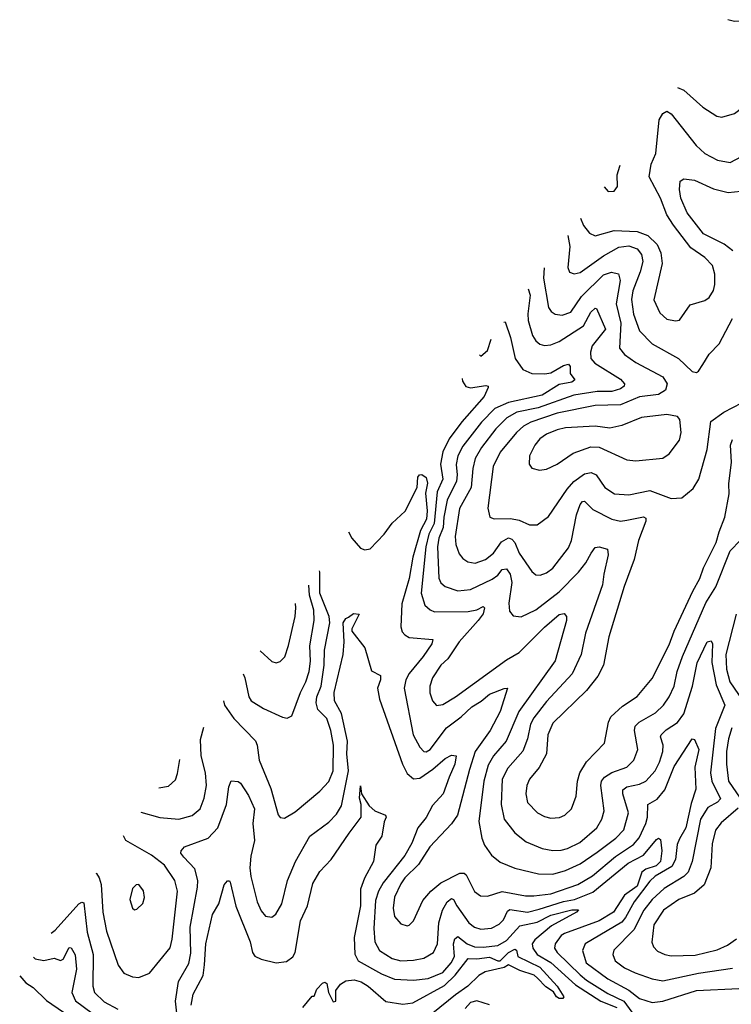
# Model space of a CAD drawing. Extents: x 1933546 to 2138868, y 524910 to 667279.
# Tile 306 of 466: x 2009401 to 2012770, y 645699 to 650359. Entities that reach past the tile are written whole.
import ezdxf

# ---------------------------------------------------------------- set-up
doc = ezdxf.new("R2010")
doc.units = 0

msp = doc.modelspace()

# ---------------------------------------------------------------- linework, layer by layer
at = {"layer": '0CON10XD'}
for points in [[(2012515.6, 650038.2), (2012545, 650025.5), (2012635.3, 649945.3), (2012702, 649902), (2012725, 649898.1), (2012785, 649914.5), (2012825, 649944.4), (2012965.9, 650084.1), (2013015, 650124.4), (2013055, 650147.5), (2013078, 650175), (2013075.7, 650215), (2013038.3, 650278.3), (2013015, 650293.1), (2012943.8, 650306.2), (2012908.2, 650318.2), (2012845, 650352.7), (2012785, 650351.1), (2012753.2, 650358.9)], [(2012056.8, 649418.9), (2012070, 649385), (2012099.1, 649349.1), (2012125, 649335.4), (2012215, 649361.6), (2012325, 649357.1), (2012375, 649338.1), (2012418.2, 649295), (2012436.5, 649255), (2012441.9, 649205), (2012403.3, 649033.3), (2012431.1, 648971.1), (2012465, 648941.9), (2012505, 648934.3), (2012525, 648937.5), (2012575, 649010), (2012645, 649030), (2012665, 649044.3), (2012685, 649077.5), (2012692.2, 649105), (2012692.5, 649155), (2012680.8, 649195), (2012645, 649233.8), (2012579, 649279), (2012496.7, 649386.7), (2012465.3, 649435), (2012434.7, 649515), (2012380.8, 649615), (2012390, 649675), (2012412.7, 649725), (2012427.9, 649885), (2012445.6, 649915), (2012465, 649925.4), (2012485, 649913.3), (2012603.5, 649763.5), (2012645, 649725.4), (2012705, 649694.6), (2012765, 649683.6), (2012818.3, 649711.8)], [(2012167.3, 649568.1), (2012186.4, 649546.4), (2012215, 649546.7), (2012230.5, 649569.5), (2012230, 649625), (2012242.9, 649665), (2012243.5, 649670.9)], [(2012777.1, 649265), (2012736.3, 649296.3), (2012637.6, 649345), (2012560.2, 649445), (2012530.9, 649515), (2012524, 649556), (2012527.5, 649595), (2012545, 649606.5), (2012595, 649599.5), (2012685, 649558.4), (2012755, 649540.6), (2012845, 649550.4)], [(2011996.6, 649337.7), (2012005.2, 649285), (2011996.3, 649186.3), (2012004.7, 649164.7), (2012025.5, 649155.5), (2012055, 649162.3), (2012165, 649241.5), (2012237.2, 649282.8), (2012285, 649288.9), (2012324.6, 649275), (2012345, 649247.8), (2012350.7, 649215), (2012339, 649165), (2012304, 649075), (2012298, 649035), (2012306.5, 648965), (2012335, 648886.7), (2012395, 648825.3), (2012520, 648755), (2012585, 648694), (2012605, 648690), (2012614.1, 648695.9), (2012635, 648727.5), (2012665, 648776), (2012712.9, 648825), (2012775.9, 648944.1)], [(2011883.4, 649184.9), (2011881.6, 649135), (2011905, 648996.2), (2011917.4, 648977.4), (2011935.4, 648965.4), (2011968.8, 648961.2), (2012010, 648975), (2012061.3, 649048.7), (2012165, 649151.3), (2012203.5, 649163.5), (2012236, 649156), (2012244.2, 649125), (2012225.2, 649015), (2012247.1, 648922.9), (2012240.5, 648805), (2012264.6, 648775), (2012317.2, 648737.2), (2012445, 648669.1), (2012466.1, 648636.1), (2012458.8, 648605), (2012425, 648585.7), (2012335, 648574.4), (2012245, 648536), (2012125, 648533.3), (2011945, 648496.1), (2011821.2, 648455), (2011786.7, 648435), (2011752.4, 648405), (2011675, 648312.9), (2011642.5, 648245), (2011617.9, 648047.9), (2011626.7, 648005), (2011647, 647997), (2011725, 647998.4), (2011765, 647990.4), (2011815, 647968.2), (2011851.1, 647968.9), (2011905, 648008.6), (2011993, 648137), (2012025, 648172.7), (2012075, 648210), (2012106.7, 648216.8), (2012130.4, 648205), (2012170.9, 648145), (2012216.2, 648115), (2012285, 648110.9), (2012385, 648130.9), (2012485, 648093.6), (2012535, 648095.7), (2012588.9, 648141.1), (2012615.4, 648184.6), (2012655.3, 648324.7), (2012672.6, 648457.4), (2012735, 648502.1), (2012819.2, 648545)], [(2011809, 649084.5), (2011817.4, 649055), (2011806.2, 648966.2), (2011808.3, 648935), (2011829.1, 648865), (2011845, 648838.5), (2011863.9, 648823.9), (2011885, 648817.8), (2011915, 648820.3), (2011955, 648836.3), (2012069.9, 648910.1), (2012105.4, 648975), (2012125, 648994.4), (2012132.1, 648992.1), (2012174.7, 648895), (2012112, 648815), (2012103.3, 648785), (2012105.2, 648755.2), (2012123.2, 648733.2), (2012245, 648658.2), (2012264.5, 648635), (2012262.5, 648625), (2012245, 648611.4), (2012205, 648599.6), (2012135, 648599.3), (2012025, 648581.4), (2011855, 648522.1), (2011755, 648502), (2011707.8, 648475), (2011655, 648422.4), (2011586.7, 648335), (2011557.5, 648282.5), (2011546.9, 648235), (2011539.2, 648145), (2011483.9, 648045), (2011462.6, 647912.6), (2011466.6, 647875), (2011481.9, 647831.9), (2011499.5, 647809.5), (2011523, 647793), (2011557.6, 647787.6), (2011606.9, 647805), (2011643.9, 647835), (2011682.2, 647887.8), (2011715, 647906.6), (2011730.4, 647900.4), (2011744.8, 647885), (2011766.4, 647835), (2011825, 647747.1), (2011845, 647731.9), (2011865, 647729.5), (2011895, 647741.5), (2011925, 647762.7), (2011999.9, 647860.1), (2012012.9, 647895), (2012036.9, 648015), (2012054.3, 648065), (2012065, 648078.8), (2012075, 648079.6), (2012115, 648041.2), (2012205, 647995.3), (2012245, 647985.9), (2012275, 647990.8), (2012355, 648006.7), (2012365, 648000), (2012365.4, 647985), (2012330.7, 647895), (2012310.4, 647805), (2012262.7, 647677.3), (2012190.9, 647439.1), (2012164.6, 647305), (2012137.6, 647252.4), (2012085.2, 647184.8), (2011925, 647030.5), (2011901.4, 646975), (2011894.7, 646885.3), (2011860, 646820), (2011814.6, 646765), (2011802.7, 646735), (2011797.1, 646695), (2011805.5, 646655), (2011851.9, 646605), (2011885, 646587.9), (2011915, 646580.9), (2011957, 646583), (2011982.5, 646595), (2012013.3, 646625), (2012036.2, 646685), (2012041.3, 646755), (2012052.1, 646795), (2012085, 646847.1), (2012170, 646935), (2012188.7, 647035), (2012200.3, 647059.7), (2012255, 647110), (2012323.7, 647156.3), (2012395, 647240.6), (2012475, 647400.6), (2012498.8, 647465), (2012587.6, 647655), (2012621.2, 647715), (2012638.2, 647765), (2012698.4, 647885), (2012713.1, 647935), (2012739.7, 648005), (2012760.5, 648115), (2012758.1, 648161.9), (2012771.6, 648265), (2012766.6, 648345), (2012775, 648371.9)], [(2011692.7, 648927.5), (2011699.1, 648929.1), (2011724.3, 648854.3), (2011746.6, 648755), (2011783.8, 648703.8), (2011825, 648684.7), (2011886.9, 648683.1), (2011915, 648688.2), (2011975, 648722), (2011998.6, 648728.6), (2012007.1, 648717.1), (2012007.1, 648685), (2012029.2, 648655), (2012015, 648643.2), (2011955, 648633.2), (2011875, 648582.2), (2011715, 648547.4), (2011651.2, 648518.8), (2011586.6, 648455), (2011498.9, 648341.1), (2011475.2, 648295), (2011466.8, 648253.2), (2011472.8, 648205), (2011469.7, 648175), (2011425.5, 648085), (2011408.8, 648005), (2011405.7, 647955), (2011385.5, 647905), (2011378.3, 647865), (2011385.7, 647715.7), (2011395, 647693.3), (2011415, 647676.2), (2011475, 647655.8), (2011535, 647661.9), (2011638.6, 647711.4), (2011665, 647730.9), (2011685, 647756.6), (2011705, 647760), (2011722.9, 647735), (2011730.4, 647695), (2011716.9, 647596.9), (2011719.3, 647559.3), (2011737.8, 647537.8), (2011775, 647533.6), (2011845, 647565.9), (2011955, 647651.8), (2012047.3, 647745), (2012081.7, 647788.3), (2012106.8, 647835), (2012125, 647861.9), (2012145, 647863.5), (2012183.1, 647853.1), (2012186.4, 647826.4), (2012165.7, 647735), (2012160.9, 647685), (2012079.2, 647455), (2012058.8, 647355), (2012016.3, 647263.7), (2011895, 647132.8), (2011834.8, 647055), (2011819.8, 647025), (2011805.7, 646955), (2011783.4, 646896.6), (2011712.5, 646817.5), (2011684.8, 646765), (2011679.8, 646645), (2011694.8, 646574.8), (2011745, 646510.5), (2011798.7, 646468.7), (2011875, 646436.1), (2011925, 646426.8), (2011965, 646428.7), (2011995, 646436.7), (2012052.5, 646465), (2012132.7, 646535), (2012157.5, 646575), (2012167.3, 646615), (2012151.7, 646735), (2012154.8, 646755.2), (2012170.4, 646775), (2012205, 646796.1), (2012275, 646821.5), (2012308.5, 646855), (2012327.3, 646905), (2012311.9, 646995), (2012314.7, 647015), (2012333.6, 647035), (2012411.5, 647078.5), (2012448.2, 647115), (2012476.5, 647155), (2012498.8, 647205), (2012513, 647275), (2012539.2, 647345), (2012648.9, 647598.9), (2012696.9, 647675), (2012765, 647845.4), (2012813.8, 647896.2)], [(2011578.5, 648773.3), (2011585, 648766), (2011615, 648792.9), (2011633.5, 648847.6)], [(2011495.6, 648661.5), (2011497.7, 648647.7), (2011512.5, 648622.5), (2011535, 648616.8), (2011607.1, 648627.1), (2011618.8, 648625), (2011618.8, 648618.8), (2011600.4, 648575), (2011494.3, 648455.7), (2011434.9, 648375.1), (2011405, 648314.4), (2011393.4, 648255), (2011404.8, 648185), (2011377.4, 648125), (2011362.6, 647975), (2011338.5, 647925), (2011323.7, 647865), (2011301.7, 647645), (2011318.8, 647588.8), (2011345, 647565.4), (2011365, 647556.7), (2011525, 647558.4), (2011565, 647565.8), (2011595, 647581.4), (2011601.4, 647575), (2011595, 647546.7), (2011572, 647515), (2011482.2, 647415), (2011427.9, 647335), (2011395, 647303.5), (2011355.4, 647245), (2011343.1, 647205), (2011343.1, 647173.1), (2011355.4, 647135.4), (2011375, 647112.9), (2011405, 647118.5), (2011465, 647154.6), (2011705, 647329.6), (2011765, 647364.1), (2011885, 647484), (2011955, 647543.9), (2011978.7, 647548.7), (2011990, 647535), (2011989.7, 647515), (2011936.6, 647325), (2011764.8, 647085), (2011703.9, 646945), (2011644.8, 646875.1), (2011618.2, 646831.8), (2011599, 646755), (2011574.2, 646565), (2011588.2, 646485), (2011601.7, 646451.7), (2011635, 646405.6), (2011675, 646371.5), (2011745, 646343.8), (2011857.3, 646317.3), (2011925, 646315.2), (2011985, 646332.3), (2012055, 646364.8), (2012135, 646419.3), (2012222.7, 646485), (2012260.9, 646525), (2012282.9, 646605), (2012255.8, 646695), (2012256.1, 646715), (2012275, 646728.9), (2012335, 646741.7), (2012365, 646754.7), (2012410.2, 646805), (2012430.7, 646845), (2012445.2, 646895), (2012447.1, 646925), (2012435.4, 646964.6), (2012438, 646975), (2012461.6, 646998.4), (2012515, 647032.4), (2012545, 647073.5), (2012586.1, 647205), (2012608.9, 647315), (2012655, 647414.5), (2012675, 647419.2), (2012681.3, 647405), (2012677.1, 647317.1), (2012698.7, 647211.3), (2012740, 647115), (2012695.2, 647005), (2012671.3, 646795), (2012677.8, 646755), (2012718.1, 646671.9), (2012705, 646656.3), (2012659.2, 646630.8), (2012624.8, 646575), (2012585.2, 646375), (2012565.8, 646325), (2012545.1, 646304.9), (2012452.1, 646247.9), (2012395.1, 646194.9), (2012356.4, 646145), (2012307.7, 646052.3), (2012213.9, 645955), (2012208.9, 645935), (2012220.4, 645905), (2012265, 645872.5), (2012315, 645848.8), (2012395, 645820.3), (2012445, 645811.1), (2012615, 645846.9), (2012775, 645870.5)], [(2011862.7, 648227.3), (2011895, 648232.2), (2011945.2, 648254.8), (2012021.7, 648308.3), (2012105, 648338.2), (2012145, 648335.7), (2012275, 648275.6), (2012318, 648272), (2012445, 648284.5), (2012475.6, 648305), (2012525, 648369.2), (2012532.1, 648405), (2012526.9, 648466.9), (2012515, 648480.6), (2012465, 648490.5), (2012345, 648476.2), (2012251.7, 648438.3), (2012195, 648425.5), (2012125, 648435.4), (2011985, 648426.8), (2011945, 648418.2), (2011895, 648398), (2011863.8, 648375), (2011839.6, 648345), (2011814.4, 648295), (2011812.5, 648255), (2011825.8, 648235.8), (2011862.7, 648227.3)], [(2010957.2, 647934.7), (2010974.2, 647905), (2011015, 647858.5), (2011035, 647849.5), (2011060, 647855), (2011127.3, 647925), (2011165, 647975.6), (2011226.6, 648033.4), (2011282.5, 648145), (2011286.2, 648193.8), (2011293.3, 648205), (2011305, 648206.2), (2011325, 648192.5), (2011331.6, 648165), (2011321.5, 648118.5), (2011329.6, 648035), (2011326.8, 647995), (2011298.5, 647941.5), (2011261.9, 647815), (2011244.3, 647715), (2011210.5, 647595), (2011205.4, 647485.4), (2011212.3, 647462.3), (2011225, 647447.1), (2011245.5, 647435.5), (2011357.5, 647425), (2011352.5, 647405), (2011312, 647345), (2011244.2, 647265), (2011229.8, 647235), (2011221.2, 647195), (2011264.5, 646974.5), (2011295, 646915.6), (2011315, 646896.4), (2011325, 646894.6), (2011345, 646905.4), (2011422.1, 647007.9), (2011490.9, 647059.1), (2011542.3, 647107.7), (2011586.3, 647133.7), (2011625, 647166.5), (2011695, 647194.4), (2011710, 647195), (2011676.4, 647085), (2011628.2, 646995), (2011558, 646895), (2011530.2, 646810.2), (2011473.9, 646595), (2011445, 646553.3), (2011342.7, 646445), (2011289.1, 646360.9), (2011225, 646297.9), (2011205, 646270), (2011175, 646206.7), (2011169.6, 646155), (2011175, 646114.2), (2011205, 646080.6), (2011235, 646071.4), (2011245, 646074.2), (2011265.6, 646095), (2011309.1, 646190.9), (2011347.5, 646235), (2011395.6, 646274.4), (2011485, 646319.6), (2011505, 646319.2), (2011515, 646312.7), (2011555, 646233.1), (2011582.1, 646212.1), (2011615, 646210.4), (2011685, 646232.7), (2011795, 646212.5), (2011835, 646213.2), (2011915, 646222.8), (2012043.7, 646266.3), (2012112.5, 646307.5), (2012221, 646399), (2012306.2, 646455), (2012333, 646487), (2012365.2, 646555), (2012373, 646585), (2012374.8, 646645.2), (2012419.4, 646670.6), (2012455.9, 646714.1), (2012500, 646825), (2012585, 646956), (2012595, 646953.3), (2012615.7, 646905), (2012597.9, 646822.1), (2012602.2, 646717.8), (2012579.8, 646650.2), (2012555.3, 646534.7), (2012525, 646483.2), (2012514.4, 646455), (2012505.9, 646385), (2012488.5, 646351.5), (2012410, 646305), (2012385, 646281.6), (2012310.5, 646185), (2012269.6, 646110.4), (2012251.4, 646088.6), (2012078.8, 645985), (2012066.1, 645953.9), (2012082.9, 645895), (2012185, 645820), (2012285.6, 645765.6), (2012335, 645727.3), (2012395, 645707.7), (2012445, 645714.4), (2012605, 645764.8), (2012805, 645774.3)], [(2010365.3, 647135.9), (2010371.5, 647115), (2010415, 647052.5), (2010516.9, 646946.9), (2010525.8, 646925), (2010535, 646854.2), (2010589.4, 646720.6), (2010625, 646596.7), (2010635, 646583.8), (2010655, 646580), (2010705, 646610.6), (2010822.6, 646707.4), (2010865, 646753.3), (2010885.2, 646805), (2010886.6, 646925), (2010873.5, 646995), (2010855, 647051.5), (2010813.3, 647095), (2010804.5, 647125.5), (2010807.4, 647155), (2010828.2, 647205), (2010842, 647305), (2010844.3, 647375.7), (2010869.8, 647505), (2010866.2, 647535), (2010822.7, 647645), (2010821.6, 647745), (2010820.5, 647750.2)], [(2010459.4, 647262.9), (2010466.9, 647245), (2010485.4, 647155), (2010497.1, 647135), (2010555, 647098.5), (2010645, 647057.5), (2010667.3, 647052.7), (2010690, 647065), (2010730, 647175), (2010756.2, 647225), (2010771, 647275), (2010777.5, 647322.5), (2010774.4, 647395), (2010795.2, 647515), (2010793, 647565), (2010773.8, 647635), (2010770, 647682.2)], [(2010540.2, 647372), (2010595, 647322), (2010615, 647316), (2010635, 647322), (2010656.3, 647343.7), (2010673.4, 647396.6), (2010704.7, 647535), (2010708.2, 647575), (2010706.1, 647595.8)], [(2010150, 645615), (2010138.5, 645715), (2010152.5, 645807.5), (2010202.2, 645892.2), (2010210.8, 645940.8), (2010207.7, 646065), (2010243.1, 646253.1), (2010244.3, 646285), (2010230.8, 646340.8), (2010178.2, 646395), (2010164.4, 646415), (2010165.7, 646425), (2010181.2, 646445), (2010294.1, 646485.9), (2010339.2, 646535), (2010379.6, 646645), (2010391.5, 646728.5), (2010403, 646757), (2010435, 646754), (2010446.2, 646746.2), (2010485, 646687.1), (2010512.9, 646625), (2010504.3, 646555), (2010512.9, 646475), (2010495, 646401.2), (2010491.3, 646345), (2010494.8, 646304.8), (2010525, 646183.8), (2010545, 646142), (2010565, 646117.1), (2010595, 646111.4), (2010613.7, 646126.3), (2010642.7, 646175), (2010668.7, 646285), (2010706.8, 646375), (2010775.3, 646495), (2010865, 646560.9), (2010900.5, 646599.5), (2010925, 646638.6), (2010957.4, 646805), (2010949.8, 646885), (2010953.5, 646945), (2010924.2, 647075), (2010892.1, 647135), (2010889.5, 647175), (2010931.8, 647355), (2010936.8, 647415), (2010932.4, 647505), (2010945, 647525.6), (2010958.5, 647531.5), (2010981.9, 647548.1), (2011007.5, 647545), (2010974.1, 647475.9), (2010974.2, 647465), (2011035, 647386.7), (2011067.4, 647277.4), (2011108.6, 647255), (2011109.1, 647235), (2011094.5, 647195), (2011103.9, 647143.9), (2011213.8, 646835), (2011235, 646791.2), (2011265, 646767.1), (2011295, 646769.8), (2011357.5, 646812.5), (2011415, 646863.2), (2011445, 646877.8), (2011467.1, 646875), (2011461.9, 646835), (2011433.8, 646775), (2011406.5, 646695), (2011355, 646640.8), (2011325, 646583.1), (2011286, 646534), (2011257.9, 646462.1), (2011225, 646404.2), (2011121.1, 646275), (2011099.2, 646235), (2011085, 646191.2), (2011078.1, 646058.1), (2011083.1, 645995), (2011105, 645953.8), (2011165, 645916.4), (2011205, 645905.8), (2011265, 645908.6), (2011315, 645918.2), (2011360, 645945), (2011379.3, 645985), (2011385.2, 646085), (2011402, 646145), (2011424.2, 646185), (2011445, 646200), (2011455.2, 646195.2), (2011470, 646165), (2011527.8, 646085), (2011555, 646064.1), (2011585, 646055.3), (2011635, 646059.2), (2011671.2, 646078.8), (2011691.3, 646098.7), (2011710.2, 646139.8), (2011722.2, 646147.8), (2011805, 646135.2), (2011860.5, 646149.5), (2011975, 646185.9), (2012027.7, 646195), (2012115, 646230.8), (2012282.3, 646367.7), (2012354.2, 646405.8), (2012415, 646479.1), (2012425, 646485.6), (2012435, 646480), (2012440.6, 646425), (2012435, 646374.6), (2012413.9, 646355), (2012365, 646338.9), (2012346.2, 646325), (2012325, 646258), (2012264.2, 646215.8), (2012213, 646135), (2012145, 646094.2), (2011980.4, 646035), (2011964.1, 646025), (2011936.8, 645985), (2011933.7, 645965), (2011945.8, 645945), (2012055, 645838.2), (2012085, 645813), (2012185, 645750.4), (2012261.7, 645715), (2012325, 645627.9)], [(2012792.2, 647545), (2012744.2, 647355), (2012746.8, 647285), (2012763, 647225), (2012824.8, 647135)], [(2009975.2, 646609.4), (2010064.1, 646584.1), (2010155, 646575.9), (2010217.4, 646592.6), (2010255.4, 646625), (2010275.2, 646674.8), (2010285.3, 646735), (2010281.1, 646795), (2010260.5, 646875), (2010256.7, 646953.3), (2010272.3, 647010.4)], [(2012772.8, 647007.2), (2012756.3, 646955), (2012747.1, 646895), (2012746.8, 646835), (2012757, 646755), (2012812.3, 646675)], [(2010060.1, 646723.9), (2010105, 646730.9), (2010138.6, 646761.4), (2010148.9, 646791.1), (2010159.8, 646858.6)], [(2010212.8, 645695), (2010222.6, 645747.4), (2010269.8, 645835), (2010275.7, 645885.7), (2010281.8, 645985), (2010313.6, 646125), (2010343.8, 646175), (2010368.5, 646265), (2010385, 646284.3), (2010395, 646284), (2010398, 646278), (2010423.8, 646163.8), (2010492.1, 645995), (2010503, 645945), (2010515, 645927.5), (2010545, 645913.2), (2010616.1, 645896.1), (2010665, 645902.1), (2010695, 645924.4), (2010705.3, 645945), (2010730, 646095), (2010764.3, 646165), (2010788.2, 646271.8), (2010821.6, 646328.4), (2010875.2, 646385), (2010960.4, 646509.6), (2011018.5, 646585), (2011017.8, 646645), (2011010, 646675), (2011015, 646732.5), (2011020, 646695), (2011055, 646638.8), (2011082.5, 646615), (2011132.5, 646595), (2011136.2, 646585), (2011127, 646563), (2011115.6, 646495), (2011087.7, 646452.3), (2011076, 646375), (2011033.8, 646296.2), (2011015.2, 646244.8), (2011014.3, 646165), (2010984.2, 646015.8), (2010987.4, 645937.4), (2011003.9, 645905), (2011113.9, 645843.9), (2011175, 645818.4), (2011265, 645814.1), (2011335, 645821.1), (2011405, 645850), (2011444.5, 645895), (2011460, 645925), (2011455.2, 645985.2), (2011461.2, 646008.8), (2011475, 646019.6), (2011519.7, 645985), (2011555, 645970.8), (2011595, 645969.5), (2011665, 645978.3), (2011705, 646000.7), (2011769, 646071), (2011851.5, 646088.5), (2011915, 646121), (2012015, 646146.7), (2012046.2, 646146.2), (2012037.5, 646135), (2011919.3, 646070.7), (2011839.1, 646005), (2011827.5, 645985), (2011829.8, 645965), (2011851.6, 645935), (2011915, 645897.8), (2012032.3, 645792.3), (2012153, 645715), (2012227.9, 645685)], [(2012802.4, 646627.6), (2012722.1, 646557.9), (2012695, 646523.1), (2012679.5, 646459.5), (2012672.7, 646345), (2012642, 646265), (2012595.5, 646225), (2012521.5, 646195), (2012449.4, 646145), (2012403.8, 646075), (2012394.1, 645994.1), (2012401.9, 645971.9), (2012420.9, 645950.9), (2012454.7, 645934.7), (2012485, 645929.1), (2012598.2, 645931.8), (2012703.4, 645956.6), (2012751.2, 645978.8), (2012795, 646009.2)], [(2009761.3, 646320.6), (2009765, 646318.7), (2009778.2, 646298.2), (2009786.4, 646266.4), (2009795.2, 646135.2), (2009812.1, 646045), (2009866.7, 645885), (2009895, 645847.1), (2009935, 645828.6), (2009965, 645826.7), (2010015, 645847.5), (2010112.8, 645967.2), (2010122.8, 646007.2), (2010148.6, 646235), (2010135, 646285.7), (2010087.5, 646357.5), (2010025.4, 646405), (2009904.4, 646475), (2009891.9, 646497)], [(2009945, 646146.7), (2009955, 646150), (2009984.1, 646175.9), (2009991.4, 646205), (2009986.6, 646236.6), (2009965, 646266.2), (2009952.5, 646265), (2009935, 646246.7), (2009922.5, 646195), (2009935, 646153.8), (2009945, 646146.7)], [(2009550.6, 646036.2), (2009569.6, 646050.4), (2009680.9, 646175), (2009695, 646183.2), (2009705, 646179.4), (2009721.2, 646041.2), (2009748.3, 645935), (2009747.5, 645785), (2009755.9, 645755), (2009800.6, 645710.6), (2009865.8, 645675.8)], [(2009466.4, 645922.6), (2009475, 645914.8), (2009515, 645906.9), (2009565, 645918.5), (2009595, 645906.4), (2009606.6, 645913.4), (2009635, 645968.5), (2009645, 645966.9), (2009663.8, 645933.8), (2009670, 645865), (2009647.7, 645755), (2009665, 645715.9), (2009745, 645657.6)], [(2010741.4, 645685), (2010785, 645737.5), (2010795, 645737.5), (2010808.6, 645771.4), (2010835, 645800), (2010845, 645804.2), (2010855, 645797.5), (2010863.3, 645755), (2010885, 645711.2), (2010897.1, 645715), (2010898.5, 645765), (2010920.4, 645795), (2010945, 645810.9), (2010984.7, 645815.3), (2011017.1, 645805), (2011051.4, 645785), (2011135, 645713.3), (2011215, 645699.4), (2011263, 645707), (2011412.1, 645787.9), (2011462.9, 645837.1), (2011525, 645916.3), (2011565, 645913.9), (2011625, 645922.6), (2011665, 645904.4), (2011675, 645905.3), (2011714.8, 645945), (2011745, 645960), (2011752.5, 645955), (2011759.5, 645925), (2011864.2, 645875), (2011945, 645785.5), (2011976.9, 645735), (2011972.7, 645727.3), (2011955, 645727.1), (2011941.8, 645735), (2011928.4, 645758.4), (2011891.3, 645781.3), (2011852.5, 645822.5), (2011837.2, 645837.2), (2011769.5, 645859.5), (2011715, 645885.7), (2011695, 645873.1), (2011605, 645852.7), (2011575, 645835.5), (2011522.5, 645785), (2011465, 645744.8), (2011175, 645510.6)], [(2009401.2, 645834.7), (2009430.2, 645800.2), (2009465, 645779.5), (2009527.5, 645717.5), (2009664.6, 645625)], [(2011625, 645696.2), (2011565, 645716), (2011535, 645707.6), (2011510.4, 645679.6)]]:
    msp.add_lwpolyline(points, dxfattribs=at)

doc.saveas('drawing.dxf')
